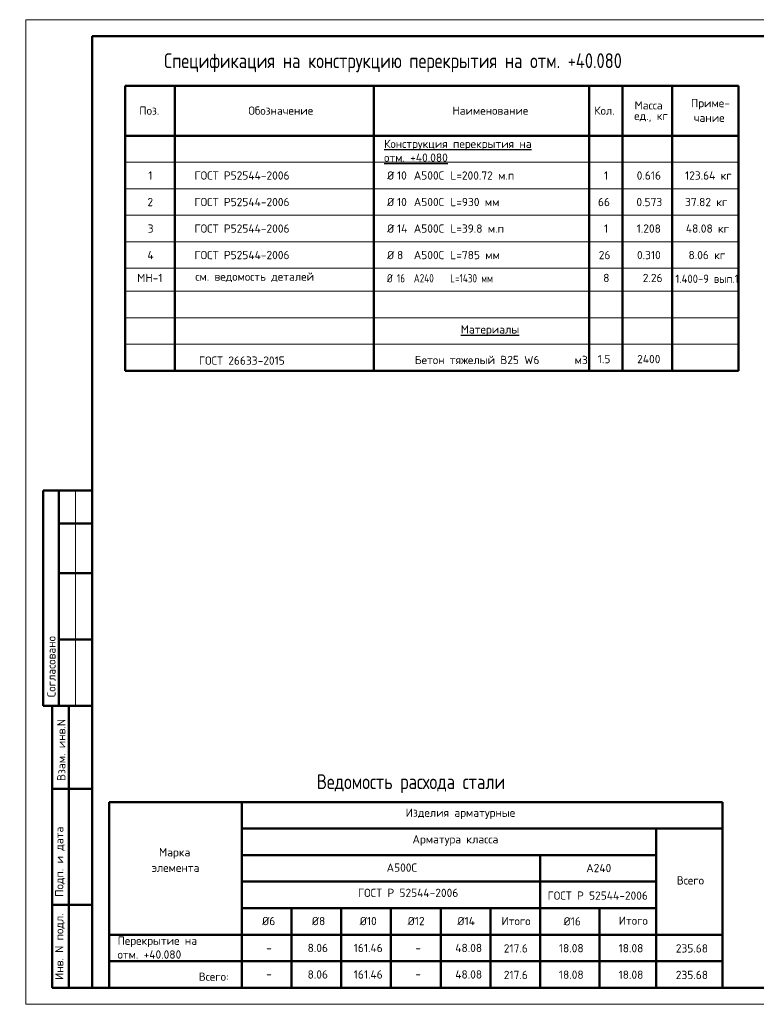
# Model space of a CAD drawing. Header units: millimetres. Extents: x 40580 to 1930067, y -240640 to 81020.
# Tile 600 of 656: x 1459541 to 1481763, y -239550 to -209850. Entities that reach past the tile are written whole.
import ezdxf

# ---------------------------------------------------------------- set-up
doc = ezdxf.new("R2010")
doc.units = ezdxf.units.MM
for name, color, linetype, lineweight in [('Standard', 7, 'Continuous', 25), ('Позиционная метка номер позиции', 7, 'Continuous', 13), ('Текст_ общее', 7, 'Continuous', 25)]:
    doc.layers.add(name, color=color, linetype=linetype, lineweight=lineweight)
doc.styles.add('GOST 2.304', font='isocpeur.ttf', dxfattribs={"width": 0.8})
doc.styles.add('ISOCPEUR', font='isocpeur.ttf')

msp = doc.modelspace()

# ---------------------------------------------------------------- linework, layer by layer
at = {"layer": 'Standard', "color": 7, "linetype": 'Continuous', "lineweight": 50, "transparency": 33554687}
for p, q in [((1462723.4, -211849.7), (1481223.4, -211849.7)), ((1462723.4, -220440), (1462723.4, -211849.7)), ((1464223.4, -211849.7), (1464223.4, -220440)), ((1470223.4, -211849.7), (1470223.4, -220440)), ((1476723.4, -211849.7), (1476723.4, -220440)), ((1477723.4, -211849.7), (1477723.4, -220440)), ((1479223.4, -211849.7), (1479223.4, -220440)), ((1481223.4, -211849.7), (1481223.4, -220440)), ((1462723.4, -213349.7), (1481223.4, -213349.7)), ((1462723.4, -220440), (1481223.4, -220440)), ((1461723.4, -224049.7), (1460250.3, -224049.7)), ((1460250.3, -224049.7), (1460250.3, -230549.7)), ((1460250.3, -224049.7), (1460250.3, -230549.7)), ((1460723.4, -224049.7), (1460723.4, -230549.7)), ((1461723.4, -225049.7), (1460723.4, -225049.7)), ((1461723.4, -226549.7), (1460723.4, -226549.7)), ((1461723.4, -228549.7), (1460723.4, -228549.7)), ((1460250.3, -230549.7), (1461723.4, -230549.7)), ((1460523.4, -239049.7), (1460523.4, -230549.7)), ((1460523.4, -239049.7), (1460523.4, -230549.7)), ((1461023.4, -239049.7), (1461023.4, -230549.7)), ((1460523.4, -233049.7), (1461723.4, -233049.7)), ((1462241, -233449.7), (1462241, -239049.7)), ((1462241, -233449.7), (1480741, -233449.7)), ((1466241, -233449.7), (1466241, -239049.7)), ((1480741, -233449.7), (1480741, -239049.7)), ((1466241, -234249.7), (1480741, -234249.7)), ((1478741, -234249.7), (1478741, -239049.7)), ((1480741, -234249.7), (1480741, -239049.7)), ((1466241, -235049.7), (1466241, -239049.7)), ((1466241, -235049.7), (1478741, -235049.7)), ((1475241, -235049.7), (1475241, -239049.7)), ((1466241, -235849.7), (1478741, -235849.7)), ((1460523.4, -236549.7), (1461723.4, -236549.7)), ((1466241, -236649.7), (1466241, -239049.7)), ((1466241, -236649.7), (1466241, -239049.7)), ((1466241, -236649.7), (1466241, -239049.7)), ((1466241, -236649.7), (1466241, -239049.7)), ((1466241, -236649.7), (1466241, -239049.7)), ((1466241, -236649.7), (1478741, -236649.7)), ((1467741, -236649.7), (1467741, -239049.7)), ((1467741, -236649.7), (1467741, -239049.7)), ((1469241, -236649.7), (1469241, -239049.7)), ((1470741, -236649.7), (1470741, -239049.7)), ((1472241, -236649.7), (1472241, -239049.7)), ((1473741, -236649.7), (1473741, -239049.7)), ((1477036.2, -236649.7), (1477036.2, -239049.7)), ((1477036.2, -236649.7), (1477036.2, -239049.7)), ((1462241, -237449.7), (1480741, -237449.7)), ((1462241, -238249.7), (1480741, -238249.7)), ((1461723.4, -239049.7), (1460523.4, -239049.7))]:
    msp.add_line(p, q, dxfattribs=at)
at = {"layer": 'Standard', "color": 7, "linetype": 'Continuous', "lineweight": 13, "transparency": 33554687}
for p, q in [((1462723.4, -214149.7), (1481223.4, -214149.7)), ((1462723.4, -214149.7), (1462723.4, -214949.7)), ((1481223.4, -214149.7), (1462723.4, -214149.7)), ((1464223.4, -214149.7), (1464223.4, -214949.7)), ((1470223.4, -214149.7), (1470223.4, -214949.7)), ((1476723.4, -214149.7), (1476723.4, -214949.7)), ((1477723.4, -214149.7), (1477723.4, -214949.7)), ((1479223.4, -214149.7), (1479223.4, -214949.7)), ((1481223.4, -214149.7), (1481223.4, -214949.7)), ((1462723.4, -214949.7), (1481223.4, -214949.7)), ((1481223.4, -214949.7), (1462723.4, -214949.7)), ((1462723.4, -214949.7), (1462723.4, -215749.7)), ((1464223.4, -214949.7), (1464223.4, -215749.7)), ((1470223.4, -214949.7), (1470223.4, -215749.7)), ((1476723.4, -214949.7), (1476723.4, -215749.7)), ((1477723.4, -214949.7), (1477723.4, -215749.7)), ((1479223.4, -214949.7), (1479223.4, -215749.7)), ((1481223.4, -214949.7), (1481223.4, -215749.7)), ((1462723.4, -215749.7), (1481223.4, -215749.7)), ((1481223.4, -215749.7), (1462723.4, -215749.7)), ((1462723.4, -215749.7), (1462723.4, -216549.7)), ((1464223.4, -215749.7), (1464223.4, -216549.7)), ((1470223.4, -215749.7), (1470223.4, -216549.7)), ((1476723.4, -215749.7), (1476723.4, -216549.7)), ((1477723.4, -215749.7), (1477723.4, -216549.7)), ((1479223.4, -215749.7), (1479223.4, -216549.7)), ((1481223.4, -215749.7), (1481223.4, -216549.7)), ((1462723.4, -216549.7), (1481223.4, -216549.7)), ((1481223.4, -216549.7), (1462723.4, -216549.7)), ((1462723.4, -216549.7), (1462723.4, -217349.7)), ((1464223.4, -216549.7), (1464223.4, -217349.7)), ((1470223.4, -216549.7), (1470223.4, -217349.7)), ((1476723.4, -216549.7), (1476723.4, -217349.7)), ((1477723.4, -216549.7), (1477723.4, -217349.7)), ((1479223.4, -216549.7), (1479223.4, -217349.7)), ((1481223.4, -216549.7), (1481223.4, -217349.7)), ((1462723.4, -217349.7), (1481223.4, -217349.7)), ((1462723.4, -218040), (1481223.4, -218040)), ((1462723.4, -218840), (1481223.4, -218840)), ((1462723.4, -219640), (1481223.4, -219640)), ((1462723.4, -220440), (1481223.4, -220440)), ((1462723.4, -220440), (1481223.4, -220440)), ((1462723.4, -220440), (1481223.4, -220440)), ((1462723.4, -220440), (1481223.4, -220440)), ((1462723.4, -220440), (1481223.4, -220440)), ((1462723.4, -220440), (1481223.4, -220440)), ((1462723.4, -220440), (1481223.4, -220440)), ((1462723.4, -220440), (1481223.4, -220440)), ((1462723.4, -220440), (1481223.4, -220440)), ((1462723.4, -220440), (1481223.4, -220440)), ((1462723.4, -220440), (1481223.4, -220440)), ((1462723.4, -220440), (1481223.4, -220440)), ((1462723.4, -220440), (1481223.4, -220440)), ((1461223.4, -224049.7), (1461223.4, -230549.7)), ((1462241, -238249.7), (1480741, -238249.7)), ((1462241, -238249.7), (1480741, -238249.7)), ((1462241, -238249.7), (1480741, -238249.7)), ((1462241, -238249.7), (1480741, -238249.7)), ((1462241, -238249.7), (1480741, -238249.7)), ((1462241, -238249.7), (1480741, -238249.7)), ((1462241, -238249.7), (1480741, -238249.7)), ((1462241, -238249.7), (1480741, -238249.7)), ((1462241, -238249.7), (1480741, -238249.7))]:
    msp.add_line(p, q, dxfattribs=at)
msp.add_lwpolyline([(1459723.4, -239549.7), (1501723.4, -239549.7), (1501723.4, -209849.7), (1459723.4, -209849.7), (1459723.4, -239549.7)], close=True, dxfattribs=at)
at = {"layer": 'Standard', "color": 7, "linetype": 'Continuous', "lineweight": 50, "transparency": 33554687}
msp.add_lwpolyline([(1461723.4, -210349.7), (1501223.4, -210349.7), (1501223.4, -239049.7), (1461723.4, -239049.7), (1461723.4, -210349.7)], close=True, dxfattribs=at)

# ---------------------------------------------------------------- texts
at = {"layer": 'Standard', "color": 7, "linetype": 'Continuous', "lineweight": 50, "transparency": 33554687, "char_height": 450, "attachment_point": 7, "style": 'GOST 2.304'}
for s, insert, width in [('Спецификация\\~на\\~конструкцию\\~перекрытия\\~на\\~отм.\\~+40.080', (1463897.9, -211434.4), 14006.671), ('Ведомость\\~расхода\\~стали', (1468505.5, -233182), 6236.951)]:
    msp.add_mtext(s, dxfattribs=dict(at, insert=insert, width=width))
at = {"layer": 'Standard', "color": 7, "linetype": 'Continuous', "lineweight": 25, "transparency": 33554687, "attachment_point": 7, "style": 'ISOCPEUR'}
for s, insert, char_height, width in [('Масса', (1478090.1, -212558.5), 250, 888.965), ('Приме-', (1479789.6, -212558.5), 250, 1013.226), ('Поз.', (1463149.3, -212717.5), 250, 613.446), ('Обозначение', (1466440.1, -212717.5), 250, 1697.278), ('Наименование', (1472592.7, -212717.5), 250, 1866.052), ('Кол.', (1476873.3, -212717.5), 250, 622.388), ('ед.,\\~кг', (1478079.7, -212933.5), 250, 906.665), ('чание', (1479877.1, -212933.5), 250, 835.693), ('{\\LКонструкция\\~перекрытия\\~на\\~\\Pотм.\\~+40.080}', (1470534, -214135.9), 250, 5489.758), ('1', (1463419.3, -214674.7), 250, 231.561), ('ГОСТ\\~Р52544-2006', (1464813.4, -214674.7), 250, 2540.601), ('Ø', (1470623.4, -214674.7), 250, 288.007), ('10', (1470922.4, -214674.7), 250, 391.394), ('А500С', (1471430.2, -214674.7), 250, 906.482), ('L=200.72\\~м.п', (1472531, -214674.7), 250, 1758.936), ('1', (1477169.3, -214674.7), 250, 231.555), ('0.616', (1478154.7, -214674.7), 250, 764.343), ('123.64\\~кг', (1479613, -214674.7), 250, 1350.592), ('2', (1463394.3, -215474.7), 250, 284.839), ('ГОСТ\\~Р52544-2006', (1464813.4, -215474.7), 250, 2540.601), ('Ø', (1470623.4, -215474.7), 250, 288.007), ('10', (1470922.4, -215474.7), 250, 391.394), ('А500С', (1471430.2, -215474.7), 250, 906.482), ('L=930\\~мм', (1472531, -215474.7), 250, 1261.548), ('66', (1476985.9, -215474.7), 250, 604.51), ('0.573', (1478146.4, -215474.7), 250, 782.22), ('\\pxt4;37.82\\~кг', (1479613, -215474.7), 250, 1350.592), ('3', (1463402.6, -216274.7), 250, 267.139), ('ГОСТ\\~Р52544-2006', (1464813.4, -216274.7), 250, 2540.601), ('Ø', (1470623.4, -216274.7), 250, 288.007), ('14', (1470922.4, -216274.7), 250, 391.394), ('А500С', (1471430.2, -216274.7), 250, 906.482), ('L=39.8\\~м.п', (1472531, -216274.7), 250, 1634.503), ('1', (1477169.3, -216274.7), 250, 231.555), ('1.208', (1478154.7, -216274.7), 250, 764.343), ('48.08\\~кг', (1479638, -216274.7), 250, 1297.314), ('4', (1463394.3, -217074.7), 250, 284.839), ('ГОСТ\\~Р52544-2006', (1464813.4, -217074.7), 250, 2540.601), ('Ø', (1470623.4, -217074.7), 250, 288.007), ('8', (1470922.4, -217074.7), 250, 284.839), ('А500С', (1471430.2, -217074.7), 250, 906.482), ('L=785\\~мм', (1472531, -217074.7), 250, 1261.548), ('26', (1477010.9, -217074.7), 250, 551.233), ('0.310', (1478163, -217074.7), 250, 746.643), ('8.06\\~кг', (1479717.2, -217074.7), 250, 1137.665), ('см.\\~ведомость деталей', (1464838.4, -217765), 250, 3897.6), ('МН-1', (1463085.9, -217765), 250, 906.488), ('8', (1477144.3, -217765), 250, 284.833), ('2.26', (1478338, -217765), 250, 391.4), ('\\W0.93;1.400-9 вып.1', (1479324, -217789.7), 250, 2030.45), ('{\\LМатериалы}', (1472846, -219384.4), 250, 1528.503), ('ГОСТ\\~26633-2015', (1464947.1, -220257.8), 250, 2309.802), ('Бетон\\~тяжелый\\~В25\\~W6', (1471462, -220238.8), 250, 3198.016), ('м3', (1476282.6, -220238.8), 250, 426.984), ('1.5', (1476981.9, -220212.1), 250, 604.498), ('2400', (1478168.8, -220212.1), 250, 764.349), ('Изделия\\~арматурные', (1471184.7, -233963.6), 250, 2745.343), ('Арматура\\~класса', (1471391, -234763.6), 250, 2327.869), ('Марка', (1463743.5, -235155.4), 250, 888.965), ('Московская\\~область,\\~городской\\~округ\\~Звенигород,\\~район\\~', (1448546.7, -235382.8), 270, 8136.208), ('А500С', (1470611, -235551.6), 250, 906.482), ('элемента', (1463522.7, -235555.4), 250, 1333.093), ('А240', (1476632.3, -235565.8), 250, 906.482), ('Всего', (1479363.2, -235937.4), 250, 853.387), ('ГОСТ\\~Р\\~52544-2006', (1469746.4, -236312.6), 250, 2647.168), ('ГОСТ\\~Р\\~52544-2006', (1475466.6, -236395.7), 250, 2647.168), ('Ø6', (1466853.6, -237163.6), 250, 447.845), ('Ø8', (1468353.6, -237163.6), 250, 447.845), ('Ø10', (1469799.5, -237163.6), 250, 554.388), ('Ø12', (1471244.4, -237163.6), 250, 554.395), ('Ø14', (1472744.4, -237163.6), 250, 554.395), ('Итого', (1474075.4, -237163.6), 250, 906.665), ('Ø16', (1475948.6, -237171.5), 250, 607.672), ('Итого', (1477612.2, -237151.7), 250, 906.665), ('Перекрытие\\~на\\~\\Pотм. +40.080', (1462492.6, -238172.7), 250, 3748.7), ('-', (1466977.4, -237974.7), 250, 604.51), ('8.06', (1468226.4, -237974.7), 250, 657.788), ('161.46', (1469618.1, -237974.7), 250, 870.898), ('-', (1471477.4, -237974.7), 250, 604.51), ('48.08', (1472680.6, -237974.7), 250, 746.643), ('217.6', (1474144.8, -237988.3), 250, 959.76), ('18.08', (1475806.2, -237982.6), 250, 817.627), ('18.08', (1477608.3, -237982.6), 250, 817.627), ('235.68', (1479334.7, -237988.3), 250, 959.76), ('8.06', (1468226.4, -238774.7), 250, 657.788), ('161.46', (1469618.1, -238774.7), 250, 870.898), ('48.08', (1472680.6, -238774.7), 250, 746.643), ('217.6', (1474144.8, -238788.3), 250, 959.76), ('18.08', (1475806.2, -238782.6), 250, 817.627), ('18.08', (1477608.3, -238782.6), 250, 817.627), ('235.68', (1479334.7, -238788.3), 250, 959.76), ('Всего:', (1464942.3, -238840.8), 250, 905.554), ('-', (1466977.4, -238758.6), 250, 604.51), ('-', (1471477.4, -238758.6), 250, 604.51)]:
    msp.add_mtext(s, dxfattribs=dict(at, insert=insert, char_height=char_height, width=width))
at = {"layer": 'Standard', "color": 7, "linetype": 'Continuous', "lineweight": 50, "transparency": 33554687, "char_height": 250, "attachment_point": 7, "rotation": 90, "style": 'GOST 2.304'}
for s, insert, width in [('\\A1;{\\fISOCPEUR|i0|b0;\\H250.000000;\\W1.000000;\\C7;Согласовано}\\P', (1460623.4, -230288.3), 2071.875), ('\\A1;{\\fISOCPEUR|i0|b0;\\H250.000000;\\W1.000000;\\C7;Взам. инв.N}\\P', (1460921.4, -232813.9), 1909.099), ('\\A1;{\\fISOCPEUR|i0|b0;\\H250.000000;\\W1.000000;\\C7;Подп. и дата}\\P', (1460897.8, -236307.6), 2197.059), ('\\A1;{\\fISOCPEUR|i0|b0;\\H250.000000;\\W1.000000;\\C7;Инв. N подл.}\\P', (1460897.8, -238815.7), 2021.795)]:
    msp.add_mtext(s, dxfattribs=dict(at, insert=insert, width=width))
at = {"layer": 'Позиционная метка номер позиции', "color": 7, "linetype": 'Continuous', "lineweight": 25, "transparency": 33554687, "char_height": 250, "attachment_point": 7, "style": 'GOST 2.304'}
for s, insert, width in [('Ø', (1470621.8, -217775.1), 288.007), ('16', (1470920.7, -217775.1), 391.394), ('А240', (1471428.6, -217775.1), 906.482), ('L=1430\\~мм', (1472529.3, -217775.1), 1385.803)]:
    msp.add_mtext(s, dxfattribs=dict(at, insert=insert, width=width))
at = {"layer": 'Текст_ общее', "color": 7, "linetype": 'Continuous', "lineweight": 50, "transparency": 33554687, "insert": (1448351.7, -225156.9), "char_height": 450, "width": 10170.264, "attachment_point": 7, "style": 'GOST 2.304'}
msp.add_mtext('{\\LПринципиальная\\~схема\\~обрамления\\~проёмов}', dxfattribs=at)

doc.saveas('drawing.dxf')
